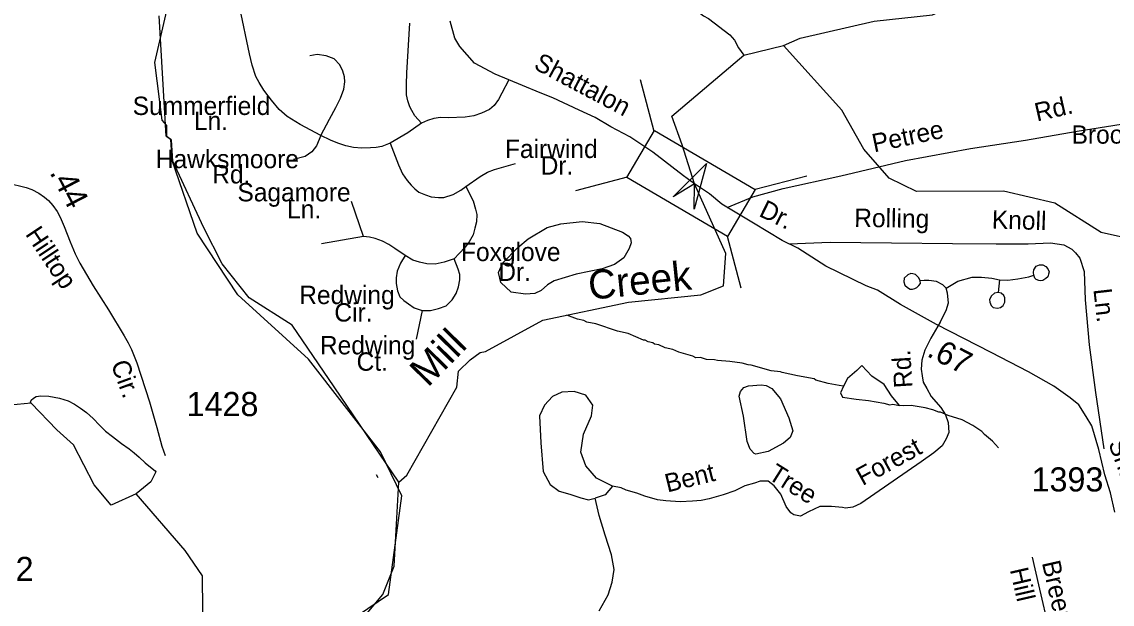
# Model space of a CAD drawing. Extents: x 1547597 to 1699558, y 810033 to 920809.
# Drawn here: x 1600829 to 1606475, y 866479 to 869495 of the extents above; entities that cross this region are included whole.
import ezdxf

# ---------------------------------------------------------------- set-up
doc = ezdxf.new("R2010")
doc.units = 0
for name, color, linetype in [('Exist Boundary Political City Limit New', 7, 'Continuous'), ('Exist Hydrographic Creek Single Shore', 7, 'Continuous'), ('Exist Hydrographic Misc Water Feature', 7, 'Continuous'), ('Exist Road Non-System Type 51', 7, 'Continuous'), ('Exist Road Non-System Type 51 Label', 7, 'Continuous'), ('Exist Road Secondary Mileage Hundredths English Label', 7, 'Continuous'), ('Exist Road Secondary Structure Standard Bridge Attributed CELL', 7, 'Continuous'), ('Exist Road Secondary Structure Standard Bridge CELL', 7, 'Continuous'), ('Exist Road Secondary Type 51 Attributed', 7, 'Continuous'), ('Exist Road Secondary Type 51 Label', 7, 'Continuous'), ('Exist Road Secondary Type 51 Number Label', 7, 'Continuous'), ('Map Preparation Boundary City Limit Buffer Line', 7, 'Continuous'), ('Old_Level_32', 7, 'Continuous')]:
    doc.layers.add(name, color=color, linetype=linetype)

msp = doc.modelspace()

# ---------------------------------------------------------------- linework, layer by layer
at = {"layer": 'Exist Boundary Political City Limit New'}
msp.add_lwpolyline([(1602182.3, 866158.9), (1602728.1, 866528.3), (1602797.7, 867040.1), (1602687, 867268.5), (1602313.6, 867748.7), (1601948.4, 868081.1), (1601736.8, 868400.2), (1601607.9, 868777), (1601600.8, 868885.5), (1601575.9, 868902.4), (1601540.5, 869526.8)], dxfattribs=at)
at = {"layer": 'Exist Hydrographic Creek Single Shore'}
for p, q in [((1602673.7, 867133.8), (1602666.3, 867149.1)), ((1602782, 867111.8), (1602822, 867147))]:
    msp.add_line(p, q, dxfattribs=at)
for points in [[(1602782, 867111.8), (1602446.7, 867604.6), (1602229.1, 867924.7), (1602006.9, 868065), (1601866.6, 868242.5), (1601771.4, 868427.8), (1601611.7, 868773.7), (1601604.6, 868882.2), (1601579.7, 868899.1), (1601580.6, 868958.2), (1601556.6, 868985), (1601518.7, 869284.4), (1601660.7, 869908.5), (1601652.7, 869984.2), (1601436.5, 870359), (1601193.2, 870745.3), (1601139.7, 870848.1), (1601187.9, 871530), (1601203.8, 872030.5)], [(1604772.6, 869373), (1604858.4, 869409.8), (1605241.6, 869498.8), (1605544.1, 869530.6), (1605598.7, 869556.2), (1605619.6, 869874.2), (1605773, 870044.1), (1605865.7, 870145), (1606007.7, 870168.4), (1606156.7, 870139), (1606380.7, 870062.2), (1606464.7, 870086.8), (1606526.7, 870384.3)], [(1602822, 867147), (1603081.4, 867603.2), (1603090.9, 867686.5), (1603150.5, 867745.3), (1603201.6, 867782.2), (1603230.9, 867786.9), (1603526.7, 867950.3), (1603969.7, 868043.1), (1604345.6, 868081.3), (1604462.6, 868128.3), (1604473.7, 868295.4), (1604312.8, 868655.6), (1604247.6, 868858.1), (1604194.2, 869006.1), (1604567.5, 869322.3), (1604772.6, 869373)], [(1609800.9, 867054.7), (1609388.7, 867371.7), (1609141.7, 867616.4), (1608700.6, 868304.8), (1608609.5, 868481.4), (1608545.4, 868703.9), (1608295.7, 868611.8), (1608057.2, 868545.5), (1607826.7, 868417.8), (1607675.7, 868378.1), (1607125.6, 868402.5), (1606741.7, 868331.5), (1606417.7, 868403.8), (1606177.7, 868556.3), (1605911.6, 868617.5), (1605461.6, 868616.8), (1605320.7, 868685.3), (1605189.6, 868835.7), (1605075.6, 869038.3), (1604772.6, 869373)], [(1601757.5, 865749.5), (1601849, 865879.6), (1601967.7, 866038.6), (1602617.6, 866432.8), (1602698.5, 866529.3), (1602757.6, 866675.7), (1602782, 867111.8)]]:
    msp.add_lwpolyline(points, dxfattribs=at)
at = {"layer": 'Exist Hydrographic Misc Water Feature'}
for points in [[(1603836.5, 870023.7), (1603852.9, 869984), (1603860.6, 869967.9), (1603913.3, 869883), (1603976, 869805.9), (1604021.5, 869771.2), (1604041, 869750.9), (1604185.2, 869638.5), (1604274.4, 869586.9), (1604317.9, 869558.2), (1604359.3, 869525.5), (1604385.1, 869513.1), (1604495.6, 869427.2), (1604519.2, 869400.8), (1604540.5, 869360.4), (1604567.5, 869322.3)], [(1603939.2, 868405.8), (1603968.8, 868387.1), (1603980.3, 868372.8), (1603983.8, 868350.7), (1603973.1, 868320.9), (1603946, 868273.6), (1603897.1, 868238.8), (1603834.6, 868216.3), (1603699.8, 868187.5), (1603585, 868154.3), (1603550.5, 868133.2), (1603517.7, 868104), (1603485.4, 868088.7), (1603437.3, 868083.9), (1603363.4, 868095.7), (1603308.7, 868145.1), (1603297.9, 868197.3), (1603319.2, 868246.8), (1603397.2, 868327), (1603450.3, 868371.7), (1603549.7, 868429.2), (1603620.2, 868449.5), (1603730.5, 868460.9), (1603822.3, 868450.6), (1603939.2, 868405.8)], [(1605084.2, 867607.5), (1605060.4, 867611.9), (1605004.6, 867622.8), (1604940.9, 867640), (1604931, 867646.1), (1604845.3, 867661.5), (1604765.6, 867678.8), (1604757.6, 867683), (1604709.7, 867687.8), (1604606.3, 867717.6), (1604590.3, 867717.8), (1604558.5, 867726.4), (1604494.6, 867735.4), (1604430.7, 867740.5), (1604414.9, 867744.7), (1604374.9, 867745.5), (1604343, 867756), (1604319, 867754.4), (1604303.1, 867762.7), (1604231.5, 867783.8), (1604199.8, 867798.4), (1604160, 867807.1), (1604128.2, 867821.5), (1604104.3, 867825.9), (1604096.4, 867832.1), (1604072.5, 867838.5), (1604056.6, 867846.8), (1604048.6, 867847), (1603969.2, 867880.3), (1603913.4, 867893.2), (1603802.1, 867931), (1603754.3, 867939.8), (1603738.4, 867948.1), (1603706.5, 867954.7), (1603651.5, 867975.6)], [(1601422.3, 867051.2), (1601292.4, 866991.2), (1601204.1, 867097.9), (1601097.6, 867304.5), (1601011, 867381.2), (1600878.1, 867519.7), (1600769.5, 867509.6), (1600203.6, 867568), (1599611.6, 867566.9), (1599145.6, 867642), (1598580.6, 867797.8), (1598356.6, 867825.4), (1598147.6, 867796.8), (1597928.6, 867647), (1597853.6, 867625.5), (1597719.6, 867634.8), (1597188.6, 867816.2)], [(1605373.1, 867508.3), (1605331.4, 867557.5), (1605294.1, 867617.5), (1605229.8, 867659.2), (1605177.7, 867715.7), (1605151.7, 867688.7), (1605103.9, 867647.9), (1605084.2, 867607.5)], [(1604656.5, 867614.2), (1604682.4, 867611.6), (1604712.1, 867596.8), (1604756.8, 867541.7), (1604800.4, 867444.7), (1604820.7, 867376.2), (1604807.9, 867342.5), (1604773.2, 867313.3), (1604694.1, 867269.2), (1604629.7, 867256.8), (1604621.8, 867259), (1604600.3, 867281.5), (1604585.3, 867321.9), (1604566.6, 867452.3), (1604543.1, 867556.9), (1604549.7, 867580.8), (1604568.1, 867600.4), (1604591.5, 867609.8), (1604656.5, 867614.2)], [(1605084.2, 867607.5), (1605068.3, 867574), (1605077.9, 867550.6), (1605149.9, 867541), (1605213.3, 867533.2), (1605292.3, 867520.1), (1605323.6, 867512.3), (1605338.3, 867514.1), (1605373.1, 867508.3)], [(1600878.1, 867519.7), (1600874.5, 867525.2), (1600877.6, 867535.1), (1600889.6, 867546.8), (1600904.5, 867554.3), (1600928, 867558), (1600969.4, 867555.6), (1601024.3, 867546), (1601069.3, 867531.7), (1601101.6, 867515.5), (1601132.8, 867494.5), (1601165, 867472.4), (1601199, 867440.5), (1601231, 867405.7), (1601262.2, 867374.8), (1601298.2, 867346.8), (1601346, 867310.8), (1601385.2, 867282.8), (1601410.6, 867262.9), (1601437, 867239.8), (1601467.9, 867211), (1601494.9, 867188.9), (1601519.1, 867170), (1601522.4, 867164.3), (1601497.2, 867112.9), (1601422.3, 867051.2)], [(1605886.7, 867288), (1605855.3, 867322.5), (1605813.9, 867357.3), (1605800.2, 867373.5), (1605752.7, 867404.2), (1605697.1, 867433.2), (1605625.6, 867456.4), (1605585.9, 867473), (1605577.9, 867473.2), (1605546.1, 867485.8), (1605506.2, 867496.4), (1605434.5, 867507.6), (1605394.5, 867506.3), (1605373.1, 867508.3)], [(1601757.5, 865749.5), (1601708.7, 865968.3), (1601768.1, 866270.9), (1601765, 866625.9), (1601674.7, 866756.7), (1601422.3, 867051.2)]]:
    msp.add_lwpolyline(points, dxfattribs=at)
at = {"layer": 'Exist Road Non-System Type 51'}
msp.add_line((1605890.6, 868159), (1605884.8, 868093.9), dxfattribs=at)
for points in [[(1602378.2, 868906.5), (1602270.1, 868964), (1602204, 869004.2), (1602162, 869041.8), (1602121.5, 869089.1), (1602082.5, 869140.3), (1602058, 869180.5), (1602041.2, 869211.7), (1602022.7, 869270), (1602008.9, 869328.8), (1601994.4, 869395.7), (1601950, 869611.2), (1601960.6, 869701.2)], [(1602898.6, 868970.8), (1602864.8, 869008), (1602847.9, 869035), (1602837.7, 869055.3), (1602827.6, 869085.7), (1602820.9, 869116.8), (1602820.9, 869169.9), (1602822.8, 869231.7), (1602837.7, 869488)], [(1604481.7, 868533.9), (1604614.2, 868587.9), (1604771, 868632.3), (1605068.9, 868698.1), (1605405.3, 868777.1), (1605741.6, 868838.3), (1606025.8, 868883), (1606293.4, 868928.8), (1606597.7, 868976.9), (1606748.7, 868992.9), (1606847.1, 869018.1), (1606975.2, 869059.3), (1607101.1, 869116.5), (1607378.7, 869245.9), (1607486.3, 869292.2), (1607650.2, 869338.4), (1607796.1, 869361.4), (1607856, 869368.9), (1607924.6, 869370.1), (1608010.6, 869365.4)], [(1602378.2, 868906.5), (1602422.2, 868991.1), (1602456, 869051.9), (1602479.1, 869100), (1602496.5, 869146.6), (1602501.4, 869184.5), (1602499.9, 869210.8), (1602491.5, 869239.8), (1602475.5, 869271.7), (1602446.7, 869303.5), (1602405.3, 869319), (1602358, 869325.8), (1602320.8, 869319)], [(1603351.3, 869193.9), (1603314.1, 869126.3), (1603297.2, 869092.5), (1603274.6, 869062.1), (1603249.9, 869041.8), (1603209.4, 869021.5), (1603168.9, 869008), (1603124.9, 869001.2), (1603037.1, 868997.8), (1602997.6, 868999.1), (1602962.8, 868994.4), (1602929, 868984.3), (1602898.6, 868970.8)], [(1602898.6, 868970.8), (1602827.6, 868920.1), (1602736.4, 868866)], [(1602378.2, 868906.5), (1602354.6, 868852.4), (1602330.9, 868822), (1602297.2, 868798.4), (1602236.3, 868781.5)], [(1602736.4, 868866), (1602692.5, 868849.1), (1602663.7, 868843.8), (1602634.1, 868842), (1602589.5, 868841), (1602546.9, 868843.8), (1602506.6, 868852.4), (1602466.2, 868867), (1602428.1, 868881.9), (1602378.2, 868906.5)], [(1602736.4, 868866), (1602780.1, 868755.2), (1602800.6, 868707.1), (1602824.2, 868673.3), (1602844.5, 868649.6), (1602864.8, 868629.3), (1602885, 868612.4), (1602918.8, 868598.9), (1602949.2, 868588.7), (1602986.4, 868585.4), (1603014, 868585.8), (1603062.6, 868600.2), (1603102.9, 868623.8), (1603128.3, 868642.8)], [(1603128.3, 868642.8), (1603202.6, 868693.6), (1603239.8, 868717.2), (1603277, 868730.7), (1603385.1, 868761.2)], [(1603128.3, 868642.8), (1603165.5, 868568.5), (1603178.2, 868525.5), (1603184.5, 868496.4), (1603182.9, 868458.6), (1603175.6, 868426.5), (1603165.5, 868392.7), (1603145.2, 868355.5), (1603124.9, 868328.4), (1603094.5, 868294.6), (1603067.5, 868267.6)], [(1602597.9, 868382.5), (1602537, 868565.1)], [(1602597.9, 868382.5), (1602381.6, 868345.3)], [(1602814.1, 868284.5), (1602760, 868321.7), (1602729.6, 868342), (1602697.2, 868358.6), (1602658.7, 868372.4), (1602629.3, 868379.5), (1602597.9, 868382.5)], [(1604802.5, 868344.5), (1605014.2, 868353.8), (1605332.2, 868351.2), (1605647.8, 868346.6), (1605873.7, 868344.6), (1606039.5, 868345.7), (1606155.2, 868350), (1606224.6, 868339.9), (1606265.2, 868317.4), (1606285.3, 868299.4), (1606307, 868271.9), (1606330.1, 868202.4), (1606334.5, 868054.8), (1606354.7, 867821.9), (1606387.7, 867575.2), (1606431.4, 867284)], [(1602814.1, 868284.5), (1602790.7, 868245.8), (1602773.5, 868203.3), (1602767.5, 868168.6), (1602766.8, 868139.1), (1602773.6, 868101.8), (1602787.1, 868071.5), (1602807.3, 868051.2), (1602831, 868034.3), (1602861.4, 868014), (1602901.9, 868000.5)], [(1603067.5, 868267.6), (1603016.8, 868250.7), (1602969.5, 868240.5), (1602926.5, 868242.2), (1602888.4, 868250.7), (1602854.6, 868260.8), (1602814.1, 868284.5)], [(1602901.9, 868000.5), (1602945.9, 868000.5), (1602986.4, 868010.6), (1603026.9, 868024.2), (1603057.4, 868054.6), (1603077.6, 868088.4), (1603091.1, 868122.2), (1603097.9, 868159.4), (1603097.9, 868186.4), (1603087.8, 868213.5), (1603067.5, 868267.6)], [(1605890.6, 868159), (1605934, 868157.6), (1605986, 868164.8), (1606042.4, 868174.9), (1606068.4, 868183.6)], [(1605615.9, 868115.6), (1605598.5, 868133), (1605565.3, 868150.3), (1605524.8, 868156.1), (1605501.7, 868156.1), (1605480, 868153.2)], [(1605615.9, 868115.6), (1605675.2, 868151.8), (1605748.9, 868172.1), (1605798.1, 868173.5), (1605851.6, 868167.7), (1605890.6, 868159)], [(1605584.1, 867939.1), (1605615.9, 867999.9), (1605627.4, 868038.9), (1605621.7, 868089.6), (1605615.9, 868115.6)], [(1602901.9, 868000.5), (1602871.5, 867851.7)], [(1605584.1, 867939.1), (1605534.9, 867856.6), (1605504.5, 867794.4), (1605488.6, 867742.3), (1605486.3, 867696.3), (1605491.5, 867661.5), (1605496.6, 867629.3), (1605514.6, 867595.8), (1605537.8, 867554.6), (1605586.8, 867497.9), (1605610.9, 867460.3), (1605625.8, 867419.4), (1605628, 867369), (1605615.1, 867335.5), (1605594.5, 867299.4), (1605550.7, 867263.3), (1605486.3, 867217), (1605173.4, 867000.7), (1605132.1, 866980.9), (1605093.2, 866976.4), (1605077.8, 866978.9), (1605021.1, 866984.1), (1604985.1, 866984.1), (1604960.5, 866985.1), (1604903, 866957.2), (1604861.4, 866935.1), (1604826.4, 866941.5), (1604811.5, 866952.6), (1604786.8, 866984.1), (1604758.4, 867048.5), (1604725, 867092.3), (1604694.1, 867115.5), (1604652.8, 867115.5), (1604621.9, 867105.2), (1604573, 867092.3), (1604521.5, 867066.6), (1604459.7, 867045.9), (1604387.6, 867025.3), (1604347.2, 867016.6), (1604302.6, 867012.9), (1604238.2, 867009.9), (1604163.5, 867015), (1604119.8, 867020.2), (1604055.4, 867038.2), (1604014.2, 867053.7), (1603957.5, 867069.1), (1603931.8, 867082), (1603888, 867089.8)], [(1603888, 867089.8), (1603805.1, 867131.7), (1603749, 867195.4), (1603722.8, 867266.5), (1603737.8, 867360.1), (1603778.9, 867453.7), (1603786.4, 867509.9), (1603749, 867562.3), (1603689.2, 867581), (1603625.6, 867577.3), (1603576.9, 867554.8), (1603535.8, 867509.9), (1603509.6, 867453.7), (1603517.1, 867315.2), (1603528.3, 867165.4), (1603565.7, 867098), (1603610.6, 867064.3), (1603666.7, 867049.3), (1603722.8, 867030.6), (1603764, 867019.4), (1603797.9, 867027.9)], [(1603888, 867089.8), (1603850, 867045.6), (1603797.9, 867027.9)], [(1603818.5, 866445.4), (1603864.8, 866527.9), (1603885.4, 866592.3), (1603895.7, 866659.3), (1603882.8, 866734.1), (1603849.4, 866837.2), (1603818.5, 866937.7), (1603797.9, 867027.9)], [(1606180.6, 866197.7), (1606151, 866333.7), (1606095.6, 866578.5), (1606062.3, 866723.1)]]:
    msp.add_lwpolyline(points, dxfattribs=at)
for points in [[(1605480, 868153.2), (1605474.2, 868169.2), (1605456.8, 868186.5), (1605442.4, 868189.4), (1605432.2, 868190.9), (1605416.3, 868185.1), (1605397.5, 868167.7), (1605396.1, 868148.9), (1605401.9, 868131.5), (1605414.9, 868118.5), (1605427.9, 868111.3), (1605440.9, 868111.3), (1605452.5, 868114.2), (1605462.6, 868120), (1605472.7, 868130.1), (1605481.4, 868140.2)], [(1606068.4, 868183.6), (1606067, 868196.7), (1606068.4, 868211.1), (1606081.5, 868229.9), (1606098.8, 868235.7), (1606116.2, 868235.7), (1606130.6, 868228.5), (1606142.2, 868215.5), (1606148, 868199.5), (1606145.1, 868188), (1606140.7, 868174.9), (1606130.6, 868166.3), (1606116.2, 868156.1), (1606103.1, 868153.2), (1606094.5, 868154.7), (1606081.5, 868160.5), (1606074.2, 868167.7)], [(1605884.8, 868093.9), (1605864.6, 868089.6), (1605850.1, 868076.5), (1605840, 868057.7), (1605841.4, 868043.3), (1605847.2, 868025.9), (1605858.8, 868015.8), (1605880.5, 868011.4), (1605896.4, 868015.8), (1605909.4, 868025.9), (1605919.5, 868043.3), (1605919.5, 868065), (1605913.7, 868078), (1605899.3, 868089.6)]]:
    msp.add_lwpolyline(points, close=True, dxfattribs=at)
at = {"layer": 'Exist Road Secondary Structure Standard Bridge Attributed CELL'}
msp.add_lwpolyline([(1604201, 868589.4), (1604374.4, 868760.9), (1604309.9, 868525.7), (1604312.8, 868655.6)], close=True, dxfattribs=at)
at = {"layer": 'Exist Road Secondary Structure Standard Bridge CELL'}
for p, q in [((1604102.6, 868927.8), (1604033.1, 869194.9)), ((1604893.6, 868695.9), (1604626.5, 868626.3)), ((1603963, 868689.8), (1603695.9, 868620.2)), ((1604553.2, 868115.7), (1604483.6, 868382.8))]:
    msp.add_line(p, q, dxfattribs=at)
msp.add_lwpolyline([(1604483.6, 868382.8), (1603962.3, 868688.7), (1604105.2, 868932.2), (1604626.5, 868626.3)], close=True, dxfattribs=at)
at = {"layer": 'Exist Road Secondary Type 51 Attributed'}
for points in [[(1604312.8, 868655.6), (1604254.5, 868697.6), (1604095.6, 868819.5), (1603978.1, 868899), (1603879.3, 868951.5), (1603797.6, 868999.3), (1603715.8, 869037.9), (1603578.5, 869101.2), (1603513.7, 869127.5), (1603421.7, 869164.5), (1603280.2, 869223.6), (1603172.8, 869281.8), (1603097.2, 869366.7), (1603071, 869409.9), (1603046.3, 869497.9)], [(1600753, 868662), (1600852, 868637.6), (1600881.9, 868626.2), (1600916.7, 868608.1), (1600946.2, 868587.4), (1600966.9, 868569.3), (1600990.3, 868543.6), (1601012.3, 868513.6), (1601028.2, 868483.2), (1601049.3, 868434.6), (1601080.1, 868356.1), (1601105.3, 868294.3), (1601129, 868245.8), (1601198.9, 868128.5), (1601278.4, 868003.5), (1601359, 867869.4), (1601379.2, 867832.9), (1601397.3, 867797.6), (1601425, 867728.7), (1601489.8, 867526.9), (1601528.1, 867393.9), (1601554.5, 867296.8), (1601570.8, 867248.6)], [(1606487.9, 866956), (1606465.6, 867056.5), (1606435.9, 867149.5), (1606406.1, 867279.8), (1606368.9, 867402.6), (1606339.1, 867451), (1606301.9, 867510.6), (1606257.3, 867547.8), (1606171.7, 867607.4), (1606041.6, 867681.8), (1605848.1, 867782.3), (1605565.4, 867927.5), (1605379.4, 868031.7), (1605260.4, 868106.1), (1605200.8, 868128.5), (1604992.5, 868229), (1604847.4, 868322), (1604765.6, 868363), (1604616.8, 868452.3), (1604453.5, 868550.9), (1604390.3, 868603.4), (1604312.8, 868655.6)]]:
    msp.add_lwpolyline(points, dxfattribs=at)
at = {"layer": 'Map Preparation Boundary City Limit Buffer Line'}
msp.add_lwpolyline([(1602182.3, 866158.9), (1602728.1, 866528.3), (1602797.7, 867040.1), (1602687, 867268.5), (1602313.6, 867748.7), (1601948.4, 868081.1), (1601736.8, 868400.2), (1601607.9, 868777), (1601600.8, 868885.5), (1601575.9, 868902.4), (1601540.5, 869526.8)], dxfattribs=at)

# ---------------------------------------------------------------- texts
at = {"layer": 'Exist Road Non-System Type 51 Label'}
for s, p in [('Summerfield', (1601403.4, 869012.6)), ('Ln.', (1601720.2, 868934.6)), ('Fairwind', (1603330.7, 868789.8)), ('Hawksmoore', (1601523, 868737.2)), ('Rd.', (1601815.2, 868658.1)), ('Dr.', (1603515.7, 868703.9)), ('Sagamore', (1601945.7, 868565.2)), ('Ln.', (1602202.7, 868477)), ('Foxglove', (1603103.1, 868256.1)), ('Dr.', (1603296.2, 868153)), ('Redwing', (1602265.8, 868033.3)), ('Cir.', (1602447.5, 867942.8)), ('Redwing', (1602372.8, 867772.9)), ('Ct.', (1602562.6, 867688.1))]:
    msp.add_text(s, height=95, dxfattribs=at).set_placement(p)
for s, rotation, p in [('Rd.', 12.9036, (1606085.2, 868978.5)), ('Petree', 11.789, (1605242, 868818.7)), ('Brookmeade', 0.1781, (1606264.3, 868863.6)), ('Rolling', 359.1634, (1605138.5, 868433.3)), ('Knoll', 358.1445, (1605850.4, 868425.1)), ('Ln.', 276.4955, (1606377, 868109.6)), ('Rd.', 93.6142, (1605441.1, 867601.6)), ('Forest', 28.6979, (1605182.2, 867090.4)), ('Bent', 13.7592, (1604171.9, 867057.3)), ('Tree', 327.9451, (1604687.1, 867131.4)), ('Hill', 282.9666, (1605944.3, 866657.8)), ('Breeze', 282.763, (1606110.2, 866694))]:
    msp.add_text(s, height=95, rotation=rotation, dxfattribs=at).set_placement(p)
at = {"layer": 'Exist Road Secondary Mileage Hundredths English Label'}
for s, rotation, p in [('.44', 297.411, (1600971.2, 868715.4)), ('.67', 332.8207, (1605509.4, 867766))]:
    msp.add_text(s, height=120, rotation=rotation, dxfattribs=at).set_placement(p)
at = {"layer": 'Exist Road Secondary Type 51 Label'}
for s, rotation, p in [('Shattalon', 332.0229, (1603474.1, 869255)), ('Dr.', 333.8077, (1604640.4, 868491.6)), ('Hilltop', 303.7323, (1600844.9, 868395.2)), ('Cir.', 290.0206, (1601289.3, 867723.5)), ('Shattalon', 290.3652, (1606453.1, 867312.7))]:
    msp.add_text(s, height=95, rotation=rotation, dxfattribs=at).set_placement(p)
at = {"layer": 'Exist Road Secondary Type 51 Number Label'}
for s, p in [('1428', (1601682.6, 867453)), ('1393', (1606057.1, 867062.7)), ('3412', (1600518.3, 866599.1))]:
    msp.add_text(s, height=125, dxfattribs=at).set_placement(p)
at = {"layer": 'Old_Level_32'}
for s, rotation, p in [('Creek', 5.808, (1603769.7, 868055)), ('Mill', 45.5262, (1602931.4, 867598.2))]:
    msp.add_text(s, height=150, rotation=rotation, dxfattribs=at).set_placement(p)

doc.saveas('drawing.dxf')
